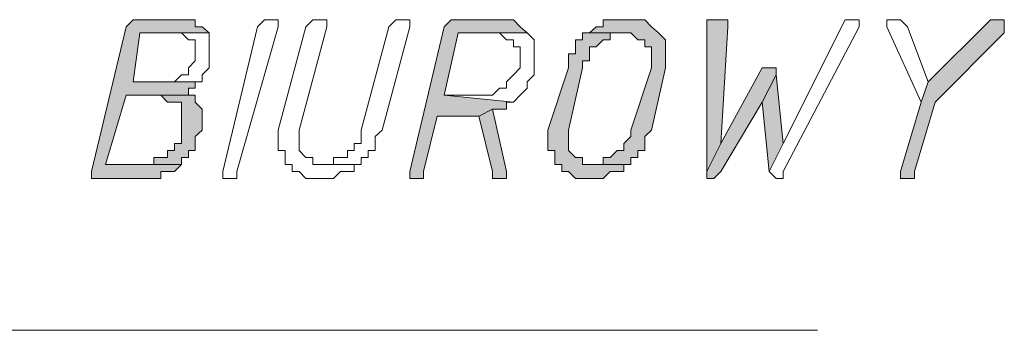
# Model space of a CAD drawing. Header units: inches. Extents: x -1441 to 3871, y -4351 to 2413.
# Tile 279 of 308: x 1913 to 1973, y 368 to 387. Entities that reach past the tile are written whole.
import ezdxf

# ---------------------------------------------------------------- set-up
doc = ezdxf.new("R2010")
doc.units = ezdxf.units.IN
doc.header["$MEASUREMENT"] = 0
doc.layers.add('at_Entity', color=7, linetype='Continuous')
doc.layers.add('at_Solid', color=7, linetype='Continuous')

msp = doc.modelspace()

# ---------------------------------------------------------------- hatches: boundary and pattern name
at = {"layer": 'at_Solid', "lineweight": 15}
for points in [[(1923.05836, 386.93036), (1920.52049, 386.93036), (1920.09592, 386.93036), (1919.67135, 386.50102), (1917.55805, 377.628), (1917.55805, 377.19866), (1920.52049, 377.19866), (1920.94506, 377.19866), (1921.78943, 377.19866), (1921.78943, 377.628), (1922.6338, 377.628), (1923.05836, 378.05734), (1918.40242, 378.05734), (1919.67135, 382.30303), (1923.9075, 382.30303), (1923.48293, 382.30303), (1923.48293, 382.73237), (1923.9075, 382.73237), (1923.9075, 383.11401), (1920.09592, 383.11401), (1920.52049, 386.11938), (1924.75187, 386.11938), (1924.33207, 386.50102), (1923.9075, 386.50102), (1923.9075, 386.93036), (1923.48293, 386.93036)], [(1942.53129, 386.93036), (1939.99342, 386.93036), (1939.56885, 386.93036), (1939.14428, 386.50102), (1937.03098, 377.628), (1937.03098, 377.19866), (1937.45078, 377.19866), (1937.87535, 377.19866), (1937.87535, 377.628), (1938.71971, 381.01501), (1941.26236, 381.01501), (1942.10673, 381.44435), (1942.95586, 381.44435), (1942.95586, 381.87369), (1943.38043, 381.87369), (1939.14428, 382.30303), (1939.99342, 386.11938), (1944.2248, 386.11938), (1943.80023, 386.50102), (1943.38043, 386.93036), (1942.95586, 386.93036)], [(1950.57425, 386.93036), (1950.14968, 386.93036), (1948.88075, 386.93036), (1948.88075, 386.50102), (1948.45618, 386.50102), (1948.03638, 386.11938), (1950.57425, 386.11938), (1950.99882, 385.69004), (1951.41862, 385.69004), (1951.41862, 385.2607), (1951.84319, 385.2607), (1951.84319, 383.97268), (1950.57425, 380.15633), (1950.57425, 379.7747), (1950.14968, 379.34536), (1950.14968, 378.91602), (1949.72512, 378.91602), (1949.30532, 378.48668), (1948.88075, 378.48668), (1948.88075, 378.05734), (1948.03638, 378.05734), (1950.57425, 378.05734), (1950.57425, 378.48668), (1950.99882, 378.48668), (1950.99882, 378.91602), (1951.41862, 378.91602), (1951.41862, 379.7747), (1951.84319, 380.15633), (1952.68756, 383.97268), (1952.68756, 385.69004), (1952.26776, 386.11938), (1951.84319, 386.50102), (1951.41862, 386.93036), (1950.99882, 386.93036)], [(1955.65477, 386.93036), (1955.2302, 386.93036), (1955.2302, 377.628), (1956.07457, 379.34536), (1956.49914, 386.50102), (1956.49914, 386.93036), (1956.07457, 386.93036)], [(1973.00962, 386.93036), (1972.58506, 386.93036), (1968.77348, 383.11401), (1968.35368, 381.87369), (1967.07997, 377.628), (1967.07997, 377.19866), (1967.50454, 377.19866), (1967.92911, 377.19866), (1967.92911, 377.628), (1969.19804, 381.87369), (1973.43419, 386.11938), (1973.43419, 386.93036)], [(1948.03638, 386.11938), (1947.61181, 386.11938), (1947.61181, 385.69004), (1947.18724, 385.69004), (1947.18724, 384.83136), (1946.76267, 384.83136), (1946.76267, 383.97268), (1945.49374, 380.15633), (1945.49374, 378.91602), (1945.91831, 378.91602), (1945.91831, 378.05734), (1946.34287, 378.05734), (1946.34287, 377.628), (1946.76267, 377.628), (1947.18724, 377.19866), (1948.03638, 377.19866), (1948.88075, 377.19866), (1949.30532, 377.628), (1949.72512, 377.628), (1950.14968, 377.628), (1950.14968, 378.05734), (1950.57425, 378.05734), (1948.03638, 378.05734), (1947.61181, 378.05734), (1947.61181, 378.48668), (1947.18724, 378.48668), (1946.76267, 378.91602), (1946.76267, 380.15633), (1947.61181, 383.97268), (1947.61181, 384.40202), (1948.03638, 384.40202), (1948.03638, 385.2607), (1948.45618, 385.2607), (1948.88075, 385.69004), (1949.30532, 385.69004), (1949.30532, 386.11938), (1950.14968, 386.11938)], [(1959.03701, 383.97268), (1958.61721, 383.97268), (1956.07457, 379.34536), (1955.2302, 377.628), (1955.2302, 377.19866), (1955.65477, 377.19866), (1956.07457, 377.628), (1958.61721, 381.87369), (1959.46158, 383.54334), (1959.46158, 383.97268)], [(1959.46158, 383.54334), (1958.61721, 381.87369), (1959.03701, 377.628), (1959.88615, 379.34536)], [(1923.9075, 382.30303), (1921.78943, 382.30303), (1922.214, 381.87369), (1922.6338, 381.87369), (1923.05836, 381.87369), (1923.05836, 379.34536), (1922.6338, 379.34536), (1922.6338, 378.91602), (1922.214, 378.91602), (1922.214, 378.48668), (1921.36486, 378.48668), (1921.36486, 378.05734), (1918.40242, 378.05734), (1923.05836, 378.05734), (1923.05836, 378.48668), (1923.48293, 378.48668), (1923.48293, 378.91602), (1923.9075, 378.91602), (1923.9075, 379.7747), (1924.33207, 380.15633), (1924.33207, 381.44435), (1923.9075, 381.87369)], [(1942.10673, 381.44435), (1941.26236, 381.01501), (1942.10673, 377.628), (1942.10673, 377.19866), (1942.95586, 377.19866), (1942.95586, 377.628)]]:
    msp.add_hatch(color=7, dxfattribs=at).paths.add_polyline_path(points)

# ---------------------------------------------------------------- linework, layer by layer
at = {"layer": 'at_Entity', "color": 7, "lineweight": 15}
for p, q in [((1919.67135, 386.50102), (1917.55805, 377.628)), ((1920.09592, 386.93036), (1919.67135, 386.50102)), ((1920.52049, 386.93036), (1920.09592, 386.93036)), ((1920.09592, 386.93036), (1920.09592, 386.93036)), ((1923.05836, 386.93036), (1920.52049, 386.93036)), ((1923.48293, 386.93036), (1923.05836, 386.93036)), ((1923.9075, 386.93036), (1923.48293, 386.93036)), ((1923.48293, 386.93036), (1923.48293, 386.93036)), ((1923.9075, 386.50102), (1923.9075, 386.93036)), ((1924.33207, 386.50102), (1923.9075, 386.50102)), ((1924.75187, 386.11938), (1924.33207, 386.50102)), ((1925.60101, 377.628), (1927.71431, 386.50102)), ((1928.98802, 386.50102), (1926.44538, 377.628)), ((1927.71431, 386.50102), (1928.13888, 386.93036)), ((1928.13888, 386.93036), (1928.56345, 386.93036)), ((1928.56345, 386.93036), (1928.98802, 386.93036)), ((1928.98802, 386.93036), (1928.98802, 386.50102)), ((1928.98802, 386.50102), (1928.98802, 386.50102)), ((1930.67675, 386.50102), (1928.98802, 380.15633)), ((1930.25696, 380.15633), (1931.95046, 386.50102)), ((1931.10132, 386.93036), (1930.67675, 386.50102)), ((1931.52589, 386.93036), (1931.10132, 386.93036)), ((1931.10132, 386.93036), (1931.10132, 386.93036)), ((1931.95046, 386.93036), (1931.52589, 386.93036)), ((1931.52589, 386.93036), (1931.52589, 386.93036)), ((1931.95046, 386.50102), (1931.95046, 386.93036)), ((1935.75727, 386.50102), (1934.06377, 380.15633)), ((1935.33747, 380.15633), (1937.03098, 386.50102)), ((1936.18184, 386.93036), (1935.75727, 386.50102)), ((1936.60641, 386.93036), (1936.18184, 386.93036)), ((1936.18184, 386.93036), (1936.18184, 386.93036)), ((1937.03098, 386.93036), (1936.60641, 386.93036)), ((1936.60641, 386.93036), (1936.60641, 386.93036)), ((1937.03098, 386.50102), (1937.03098, 386.93036)), ((1939.14428, 386.50102), (1937.03098, 377.628)), ((1939.56885, 386.93036), (1939.14428, 386.50102)), ((1939.99342, 386.93036), (1939.56885, 386.93036)), ((1939.56885, 386.93036), (1939.56885, 386.93036)), ((1942.53129, 386.93036), (1939.99342, 386.93036)), ((1942.95586, 386.93036), (1942.53129, 386.93036)), ((1943.38043, 386.93036), (1942.95586, 386.93036)), ((1942.95586, 386.93036), (1942.95586, 386.93036)), ((1943.80023, 386.50102), (1943.38043, 386.93036)), ((1944.2248, 386.11938), (1943.80023, 386.50102)), ((1943.80023, 386.50102), (1943.80023, 386.50102)), ((1948.45618, 386.50102), (1948.03638, 386.11938)), ((1948.88075, 386.50102), (1948.45618, 386.50102)), ((1948.45618, 386.50102), (1948.45618, 386.50102)), ((1950.14968, 386.93036), (1948.88075, 386.93036)), ((1948.88075, 386.93036), (1948.88075, 386.50102)), ((1950.57425, 386.93036), (1950.14968, 386.93036)), ((1950.99882, 386.93036), (1950.57425, 386.93036)), ((1951.41862, 386.93036), (1950.99882, 386.93036)), ((1950.99882, 386.93036), (1950.99882, 386.93036)), ((1951.84319, 386.50102), (1951.41862, 386.93036)), ((1952.26776, 386.11938), (1951.84319, 386.50102)), ((1951.84319, 386.50102), (1951.84319, 386.50102)), ((1955.65477, 386.93036), (1955.2302, 386.93036)), ((1955.2302, 386.93036), (1955.2302, 377.628)), ((1956.07457, 386.93036), (1955.65477, 386.93036)), ((1956.49914, 386.93036), (1956.07457, 386.93036)), ((1956.07457, 379.34536), (1956.49914, 386.50102)), ((1956.49914, 386.50102), (1956.49914, 386.93036)), ((1963.69296, 386.93036), (1959.88615, 379.34536)), ((1959.88615, 377.628), (1964.5421, 386.50102)), ((1964.11753, 386.93036), (1963.69296, 386.93036)), ((1963.69296, 386.93036), (1963.69296, 386.93036)), ((1964.5421, 386.93036), (1964.11753, 386.93036)), ((1964.11753, 386.93036), (1964.11753, 386.93036)), ((1964.5421, 386.50102), (1964.5421, 386.93036)), ((1967.07997, 386.93036), (1966.2356, 386.93036)), ((1966.2356, 386.93036), (1966.2356, 386.50102)), ((1966.2356, 386.50102), (1968.35368, 381.87369)), ((1967.50454, 386.50102), (1967.07997, 386.93036)), ((1967.07997, 386.93036), (1967.07997, 386.93036)), ((1968.77348, 383.11401), (1967.50454, 386.50102)), ((1967.50454, 386.50102), (1967.50454, 386.50102)), ((1972.58506, 386.93036), (1968.77348, 383.11401)), ((1973.00962, 386.93036), (1972.58506, 386.93036)), ((1973.43419, 386.93036), (1973.00962, 386.93036)), ((1973.43419, 386.11938), (1973.43419, 386.93036)), ((1920.09592, 383.11401), (1920.52049, 386.11938)), ((1920.52049, 386.11938), (1924.75187, 386.11938)), ((1924.75187, 386.11938), (1922.6338, 386.11938)), ((1922.6338, 386.11938), (1923.05836, 386.11938)), ((1923.05836, 386.11938), (1923.05836, 386.11938)), ((1923.05836, 386.11938), (1923.48293, 385.69004)), ((1924.75187, 383.97268), (1924.75187, 386.11938)), ((1924.75187, 386.11938), (1924.75187, 386.11938)), ((1939.14428, 382.30303), (1939.99342, 386.11938)), ((1939.99342, 386.11938), (1944.2248, 386.11938)), ((1944.2248, 386.11938), (1942.10673, 386.11938)), ((1942.10673, 386.11938), (1942.53129, 386.11938)), ((1942.53129, 386.11938), (1942.53129, 386.11938)), ((1942.53129, 386.11938), (1942.95586, 385.69004)), ((1944.64937, 385.69004), (1944.2248, 386.11938)), ((1944.2248, 386.11938), (1944.2248, 386.11938)), ((1948.03638, 386.11938), (1947.61181, 386.11938)), ((1947.61181, 386.11938), (1947.61181, 385.69004)), ((1950.14968, 386.11938), (1948.03638, 386.11938)), ((1948.03638, 386.11938), (1950.57425, 386.11938)), ((1949.30532, 385.69004), (1949.30532, 386.11938)), ((1949.30532, 386.11938), (1950.14968, 386.11938)), ((1950.14968, 386.11938), (1950.14968, 386.11938)), ((1950.57425, 386.11938), (1950.57425, 386.11938)), ((1950.57425, 386.11938), (1950.99882, 385.69004)), ((1952.68756, 385.69004), (1952.26776, 386.11938)), ((1952.26776, 386.11938), (1952.26776, 386.11938)), ((1969.19804, 381.87369), (1973.43419, 386.11938)), ((1923.48293, 385.69004), (1923.9075, 385.69004)), ((1923.9075, 385.69004), (1923.9075, 384.40202)), ((1942.95586, 385.69004), (1943.38043, 385.69004)), ((1943.38043, 385.69004), (1943.38043, 385.2607)), ((1943.38043, 385.2607), (1943.80023, 385.2607)), ((1943.80023, 385.2607), (1943.80023, 383.97268)), ((1944.64937, 383.54334), (1944.64937, 385.69004)), ((1947.61181, 385.69004), (1947.18724, 385.69004)), ((1947.18724, 385.69004), (1947.18724, 384.83136)), ((1948.03638, 384.40202), (1948.03638, 385.2607)), ((1948.03638, 385.2607), (1948.45618, 385.2607)), ((1948.45618, 385.2607), (1948.88075, 385.69004)), ((1948.45618, 385.2607), (1948.45618, 385.2607)), ((1948.88075, 385.69004), (1949.30532, 385.69004)), ((1950.99882, 385.69004), (1951.41862, 385.69004)), ((1951.41862, 385.69004), (1951.41862, 385.2607)), ((1951.41862, 385.2607), (1951.84319, 385.2607)), ((1951.84319, 385.2607), (1951.84319, 383.97268)), ((1952.68756, 383.97268), (1952.68756, 385.69004)), ((1947.18724, 384.83136), (1946.76267, 384.83136)), ((1946.76267, 384.83136), (1946.76267, 383.97268)), ((1923.9075, 384.40202), (1923.48293, 383.97268)), ((1923.48293, 383.97268), (1923.48293, 383.54334)), ((1924.33207, 383.54334), (1924.75187, 383.97268)), ((1943.80023, 383.97268), (1943.38043, 383.54334)), ((1946.76267, 383.97268), (1945.49374, 380.15633)), ((1946.76267, 380.15633), (1947.61181, 383.97268)), ((1947.61181, 383.97268), (1947.61181, 384.40202)), ((1947.61181, 384.40202), (1948.03638, 384.40202)), ((1951.84319, 383.97268), (1950.57425, 380.15633)), ((1951.84319, 380.15633), (1952.68756, 383.97268)), ((1958.61721, 383.97268), (1956.07457, 379.34536)), ((1959.03701, 383.97268), (1958.61721, 383.97268)), ((1959.46158, 383.97268), (1959.03701, 383.97268)), ((1959.46158, 383.54334), (1959.46158, 383.97268)), ((1923.05836, 383.54334), (1922.6338, 383.11401)), ((1923.48293, 383.54334), (1923.05836, 383.54334)), ((1923.05836, 383.54334), (1923.05836, 383.54334)), ((1924.33207, 383.11401), (1924.33207, 383.54334)), ((1943.38043, 383.54334), (1942.95586, 383.11401)), ((1943.38043, 383.54334), (1943.38043, 383.54334)), ((1944.2248, 383.11401), (1944.64937, 383.54334)), ((1959.46158, 383.54334), (1958.61721, 381.87369)), ((1958.61721, 381.87369), (1959.46158, 383.54334)), ((1959.88615, 379.34536), (1959.46158, 383.54334)), ((1922.6338, 383.11401), (1920.09592, 383.11401)), ((1920.09592, 383.11401), (1924.33207, 383.11401)), ((1923.9075, 383.11401), (1920.09592, 383.11401)), ((1923.9075, 382.73237), (1923.9075, 383.11401)), ((1942.95586, 383.11401), (1942.95586, 382.73237)), ((1944.2248, 382.73237), (1944.2248, 383.11401)), ((1968.77348, 383.11401), (1968.35368, 381.87369)), ((1968.35368, 381.87369), (1968.77348, 383.11401)), ((1918.40242, 378.05734), (1919.67135, 382.30303)), ((1919.67135, 382.30303), (1923.9075, 382.30303)), ((1923.9075, 382.30303), (1921.78943, 382.30303)), ((1921.78943, 382.30303), (1921.78943, 382.30303)), ((1921.78943, 382.30303), (1922.214, 381.87369)), ((1923.48293, 382.30303), (1923.48293, 382.73237)), ((1923.48293, 382.73237), (1923.9075, 382.73237)), ((1923.9075, 382.30303), (1923.48293, 382.30303)), ((1923.9075, 381.87369), (1923.9075, 382.30303)), ((1941.26236, 382.30303), (1939.14428, 382.30303)), ((1939.14428, 382.30303), (1943.38043, 381.87369)), ((1943.38043, 381.87369), (1939.14428, 382.30303)), ((1942.10673, 382.30303), (1941.26236, 382.30303)), ((1942.53129, 382.73237), (1942.10673, 382.30303)), ((1942.95586, 382.73237), (1942.53129, 382.73237)), ((1942.53129, 382.73237), (1942.53129, 382.73237)), ((1943.38043, 381.87369), (1943.80023, 382.30303)), ((1943.80023, 382.30303), (1944.2248, 382.73237)), ((1943.80023, 382.30303), (1943.80023, 382.30303)), ((1922.214, 381.87369), (1922.6338, 381.87369)), ((1922.6338, 381.87369), (1923.05836, 381.87369)), ((1923.05836, 381.87369), (1923.05836, 379.34536)), ((1924.33207, 381.44435), (1923.9075, 381.87369)), ((1923.9075, 381.87369), (1923.9075, 381.87369)), ((1942.95586, 381.44435), (1942.95586, 381.87369)), ((1942.95586, 381.87369), (1943.38043, 381.87369)), ((1943.38043, 381.87369), (1943.38043, 381.87369)), ((1956.07457, 377.628), (1958.61721, 381.87369)), ((1958.61721, 381.87369), (1959.03701, 377.628)), ((1968.35368, 381.87369), (1967.07997, 377.628)), ((1967.92911, 377.628), (1969.19804, 381.87369)), ((1924.33207, 380.15633), (1924.33207, 381.44435)), ((1937.87535, 377.628), (1938.71971, 381.01501)), ((1938.71971, 381.01501), (1941.26236, 381.01501)), ((1942.10673, 381.44435), (1941.26236, 381.01501)), ((1941.26236, 381.01501), (1942.10673, 381.44435)), ((1941.26236, 381.01501), (1942.10673, 377.628)), ((1942.95586, 377.628), (1942.10673, 381.44435)), ((1942.10673, 381.44435), (1942.95586, 381.44435)), ((1923.9075, 379.7747), (1924.33207, 380.15633)), ((1923.9075, 378.91602), (1923.9075, 379.7747)), ((1928.98802, 380.15633), (1928.98802, 378.91602)), ((1930.25696, 378.91602), (1930.25696, 380.15633)), ((1934.06377, 380.15633), (1934.06377, 379.34536)), ((1934.9129, 379.7747), (1935.33747, 380.15633)), ((1934.9129, 378.91602), (1934.9129, 379.7747)), ((1945.49374, 380.15633), (1945.49374, 378.91602)), ((1946.76267, 378.91602), (1946.76267, 380.15633)), ((1950.57425, 379.7747), (1950.14968, 379.34536)), ((1950.57425, 380.15633), (1950.57425, 379.7747)), ((1951.41862, 379.7747), (1951.84319, 380.15633)), ((1951.41862, 378.91602), (1951.41862, 379.7747)), ((1923.05836, 379.34536), (1922.6338, 379.34536)), ((1922.6338, 379.34536), (1922.6338, 378.91602)), ((1934.06377, 379.34536), (1933.6392, 379.34536)), ((1933.6392, 379.34536), (1933.6392, 378.91602)), ((1950.14968, 379.34536), (1950.14968, 378.91602)), ((1956.07457, 379.34536), (1955.2302, 377.628)), ((1955.2302, 377.628), (1956.07457, 379.34536)), ((1959.03701, 377.628), (1959.88615, 379.34536)), ((1959.88615, 379.34536), (1959.03701, 377.628)), ((1922.6338, 378.91602), (1922.214, 378.91602)), ((1922.214, 378.91602), (1922.214, 378.48668)), ((1923.48293, 378.48668), (1923.48293, 378.91602)), ((1923.48293, 378.91602), (1923.9075, 378.91602)), ((1928.98802, 378.91602), (1929.40782, 378.91602)), ((1929.40782, 378.91602), (1929.40782, 378.05734)), ((1930.67675, 378.48668), (1930.25696, 378.91602)), ((1933.6392, 378.91602), (1933.2194, 378.91602)), ((1933.2194, 378.91602), (1933.2194, 378.48668)), ((1934.48834, 378.48668), (1934.48834, 378.91602)), ((1934.48834, 378.91602), (1934.9129, 378.91602)), ((1945.49374, 378.91602), (1945.91831, 378.91602)), ((1945.91831, 378.91602), (1945.91831, 378.05734)), ((1947.18724, 378.48668), (1946.76267, 378.91602)), ((1949.72512, 378.91602), (1949.30532, 378.48668)), ((1950.14968, 378.91602), (1949.72512, 378.91602)), ((1950.99882, 378.48668), (1950.99882, 378.91602)), ((1950.99882, 378.91602), (1951.41862, 378.91602)), ((1921.36486, 378.05734), (1918.40242, 378.05734)), ((1918.40242, 378.05734), (1923.05836, 378.05734)), ((1923.05836, 378.05734), (1918.40242, 378.05734)), ((1922.214, 378.48668), (1921.36486, 378.48668)), ((1921.36486, 378.48668), (1921.36486, 378.05734)), ((1922.6338, 377.628), (1923.05836, 378.05734)), ((1923.05836, 378.05734), (1923.05836, 378.48668)), ((1923.05836, 378.48668), (1923.48293, 378.48668)), ((1929.40782, 378.05734), (1929.83239, 378.05734)), ((1929.83239, 378.05734), (1929.83239, 377.628)), ((1931.10132, 378.48668), (1930.67675, 378.48668)), ((1930.67675, 378.48668), (1930.67675, 378.48668)), ((1931.10132, 378.05734), (1931.10132, 378.48668)), ((1931.52589, 378.05734), (1931.10132, 378.05734)), ((1932.37026, 378.05734), (1931.52589, 378.05734)), ((1931.52589, 378.05734), (1934.06377, 378.05734)), ((1934.06377, 378.05734), (1931.52589, 378.05734)), ((1933.2194, 378.48668), (1932.37026, 378.48668)), ((1932.37026, 378.48668), (1932.37026, 378.05734)), ((1933.6392, 377.628), (1933.6392, 378.05734)), ((1933.6392, 378.05734), (1934.06377, 378.05734)), ((1934.06377, 378.05734), (1934.06377, 378.48668)), ((1934.06377, 378.48668), (1934.48834, 378.48668)), ((1945.91831, 378.05734), (1946.34287, 378.05734)), ((1946.34287, 378.05734), (1946.34287, 377.628)), ((1947.61181, 378.48668), (1947.18724, 378.48668)), ((1947.18724, 378.48668), (1947.18724, 378.48668)), ((1947.61181, 378.05734), (1947.61181, 378.48668)), ((1948.03638, 378.05734), (1947.61181, 378.05734)), ((1950.57425, 378.05734), (1948.03638, 378.05734)), ((1948.88075, 378.05734), (1948.03638, 378.05734)), ((1948.03638, 378.05734), (1950.57425, 378.05734)), ((1949.30532, 378.48668), (1948.88075, 378.48668)), ((1948.88075, 378.48668), (1948.88075, 378.05734)), ((1950.14968, 377.628), (1950.14968, 378.05734)), ((1950.14968, 378.05734), (1950.57425, 378.05734)), ((1950.57425, 378.05734), (1950.57425, 378.48668)), ((1950.57425, 378.48668), (1950.99882, 378.48668)), ((1917.55805, 377.628), (1917.55805, 377.19866)), ((1921.78943, 377.19866), (1921.78943, 377.628)), ((1921.78943, 377.628), (1922.6338, 377.628)), ((1922.6338, 377.628), (1922.6338, 377.628)), ((1925.60101, 377.19866), (1925.60101, 377.628)), ((1926.44538, 377.628), (1926.44538, 377.19866)), ((1929.83239, 377.628), (1930.25696, 377.628)), ((1930.25696, 377.628), (1930.67675, 377.19866)), ((1932.37026, 377.19866), (1932.79483, 377.628)), ((1932.79483, 377.628), (1933.2194, 377.628)), ((1933.2194, 377.628), (1933.6392, 377.628)), ((1937.03098, 377.628), (1937.03098, 377.19866)), ((1937.87535, 377.19866), (1937.87535, 377.628)), ((1942.10673, 377.628), (1942.10673, 377.19866)), ((1942.95586, 377.19866), (1942.95586, 377.628)), ((1946.34287, 377.628), (1946.76267, 377.628)), ((1946.76267, 377.628), (1946.76267, 377.628)), ((1946.76267, 377.628), (1947.18724, 377.19866)), ((1948.88075, 377.19866), (1949.30532, 377.628)), ((1949.30532, 377.628), (1949.72512, 377.628)), ((1949.72512, 377.628), (1950.14968, 377.628)), ((1955.2302, 377.628), (1955.2302, 377.19866)), ((1955.65477, 377.19866), (1956.07457, 377.628)), ((1959.03701, 377.628), (1959.03701, 377.628)), ((1959.03701, 377.628), (1959.46158, 377.19866)), ((1959.88615, 377.19866), (1959.88615, 377.628)), ((1967.07997, 377.628), (1967.07997, 377.19866)), ((1967.92911, 377.19866), (1967.92911, 377.628)), ((1917.55805, 377.19866), (1920.52049, 377.19866)), ((1920.52049, 377.19866), (1920.94506, 377.19866)), ((1920.94506, 377.19866), (1921.78943, 377.19866)), ((1926.02558, 377.19866), (1925.60101, 377.19866)), ((1926.44538, 377.19866), (1926.02558, 377.19866)), ((1930.67675, 377.19866), (1931.52589, 377.19866)), ((1931.52589, 377.19866), (1932.37026, 377.19866)), ((1932.37026, 377.19866), (1932.37026, 377.19866)), ((1937.03098, 377.19866), (1937.45078, 377.19866)), ((1937.45078, 377.19866), (1937.87535, 377.19866)), ((1942.10673, 377.19866), (1942.95586, 377.19866)), ((1947.18724, 377.19866), (1948.03638, 377.19866)), ((1948.03638, 377.19866), (1948.88075, 377.19866)), ((1948.88075, 377.19866), (1948.88075, 377.19866)), ((1955.2302, 377.19866), (1955.65477, 377.19866)), ((1955.65477, 377.19866), (1955.65477, 377.19866)), ((1959.46158, 377.19866), (1959.88615, 377.19866)), ((1967.07997, 377.19866), (1967.50454, 377.19866)), ((1967.50454, 377.19866), (1967.92911, 377.19866)), ((1823.58995, 367.89631), (1962.00422, 367.89631))]:
    msp.add_line(p, q, dxfattribs=at)

doc.saveas('drawing.dxf')
